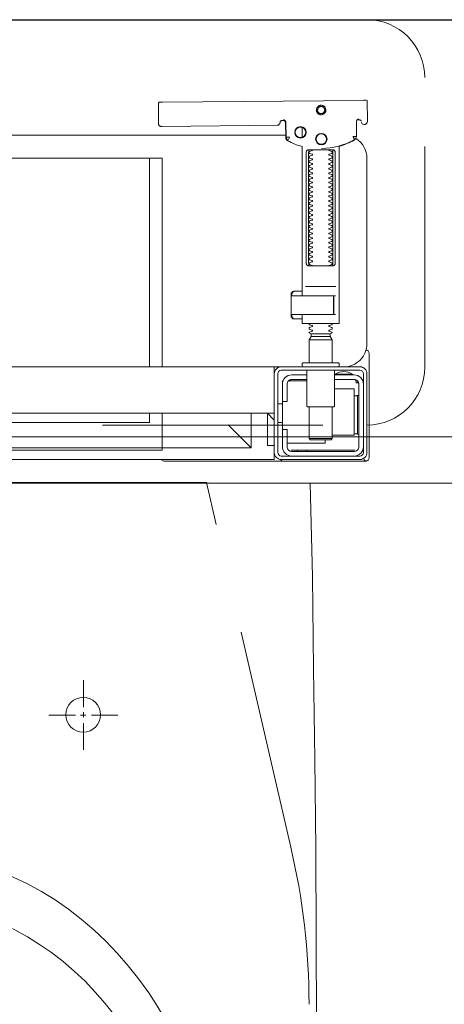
# Model space of a CAD drawing. Header units: millimetres. Extents: x 23192 to 177760, y -399809 to -79279.
# Tile 655 of 656: x 74519 to 74538, y -195468 to -195426. Entities that reach past the tile are written whole.
import ezdxf

# ---------------------------------------------------------------- set-up
doc = ezdxf.new("R2010")
doc.units = ezdxf.units.MM
doc.linetypes.add('CARKOVANA', pattern=[7.5, 5, -2.5])
doc.linetypes.add('HIDDEN2', pattern=[4.7625, 3.175, -1.5875])
doc.layers.get('0').update_dxf_attribs({"lineweight": 0})
for name, color, linetype, lineweight in [('!! 0_ Istn-sciany', 3, 'Continuous', 30), ('!! 2 ZABUDOWA GK-MDF', 54, 'Continuous', 13), ('!! 2_wypos-sanitarne', 240, 'Continuous', 9)]:
    doc.layers.add(name, color=color, linetype=linetype, lineweight=lineweight)
doc.layers.add('!! 1_Wyburzenia', color=252, linetype='CARKOVANA', lineweight=13, true_color=0x696969)
doc.layers.add('!! 2_WYBURZENIA DO REMONTU', color=7, linetype='Continuous', lineweight=0, true_color=0x4d4d4d, plot=False)
doc.layers.add('!!_@ wypos sanit nd', color=7, linetype='Continuous', lineweight=0, plot=False)
doc.layers.add('Powierzchnia', color=140, linetype='Continuous', lineweight=5, plot=False)

# ---------------------------------------------------------------- blocks, each defined once
blk = doc.blocks.new('A$Cff2eaf8b')
for points in [[(0.16424, 0.07378), (0.16327, 0.07377), (0.16304, 0.07374), (0.16282, 0.07366), (0.16262, 0.07353), (0.16265, 0.07357), (0.16258, 0.07337), (0.16257, 0.07317, -0.157432), (0.16238, 0.07258), (0.1621, 0.07218, -0.241147), (0.16129, 0.07175), (0.1115, 0.07128), (0.11133, 0.07127), (0.11119, 0.07127), (0.11107, 0.07127), (0.11094, 0.07128), (0.11078, 0.0713), (0.11062, 0.07135), (0.11047, 0.07143), (0.11033, 0.07153), (0.11022, 0.07165), (0.11012, 0.07179), (0.11005, 0.07194), (0.11001, 0.0721), (0.10999, 0.07227), (0.10995, 0.08127), (0.11022, 0.08166)], [(0.19647, 0.0744), (0.19626, 0.07438), (0.19604, 0.0743), (0.19585, 0.07417), (0.19566, 0.07396, 0.132231), (0.19551, 0.07346), (0.19546, 0.06691)], [(0.19768, 0.0731, 0.415336), (0.19869, 0.07211)], [(0.19885, 0.07212), (0.19898, 0.07212), (0.19912, 0.07213), (0.19927, 0.07216), (0.1994, 0.07222), (0.19953, 0.07229), (0.19965, 0.07238), (0.19975, 0.07248), (0.20007, 0.07294, 0.158481), (0.20025, 0.07353)], [(0.18031, 0.06175, 0.125713), (0.19466, 0.06556, 0.121439), (0.19519, 0.06605, -0.262119), (0.2, 0.0575), (0.2, -0.0225, -0.414214), (0.19, -0.0325), (0.18751, -0.0325, 0.405519), (0.188, -0.032), (0.188, -0.0313, 0.414214), (0.1875, -0.0308), (0.1725, -0.0308, 0.414214), (0.172, -0.0313), (0.172, -0.032, 0.405519), (0.17249, -0.0325, 0.001664), (0.15993, -0.0325)], [(0.172, -0.00986), (0.172, -0.01366, 0.414214), (0.1722, -0.01386), (0.18462, -0.01386), (0.1878, -0.01386, 0.414214), (0.188, -0.01366), (0.188, 0.06267), (0.18885, 0.06292), (0.18969, 0.06319), (0.19052, 0.0635), (0.19134, 0.06382), (0.19215, 0.06417), (0.19295, 0.06454), (0.19374, 0.06494), (0.19456, 0.06538), (0.19464, 0.06544), (0.19473, 0.0655), (0.19481, 0.06557), (0.19488, 0.06564), (0.19495, 0.06572), (0.19502, 0.06581)], [(0.17647, 0.01114, 0.182836), (0.17636, 0.01123), (0.17515, 0.01163, 0.050055), (0.175, 0.0119), (0.175, 0.01218, 0.050055), (0.17515, 0.01244), (0.17636, 0.01285, 0.719897), (0.17636, 0.01323), (0.17515, 0.01363, 0.050055), (0.175, 0.0139), (0.175, 0.01418, 0.050055), (0.17515, 0.01444), (0.17636, 0.01485, 0.719897), (0.17636, 0.01523), (0.17515, 0.01563, 0.050055), (0.175, 0.0159), (0.175, 0.01618, 0.050055), (0.17515, 0.01644), (0.17636, 0.01685, 0.719897), (0.17636, 0.01723), (0.17515, 0.01763, 0.050055), (0.175, 0.0179), (0.175, 0.01818, 0.050055), (0.17515, 0.01844), (0.17636, 0.01885, 0.719897), (0.17636, 0.01923), (0.17515, 0.01963, 0.050055), (0.175, 0.0199), (0.175, 0.02018, 0.050055), (0.17515, 0.02044), (0.17636, 0.02085, 0.719897), (0.17636, 0.02123), (0.17515, 0.02163, 0.050055), (0.175, 0.0219), (0.175, 0.02218, 0.050055), (0.17515, 0.02244), (0.17636, 0.02285, 0.719897), (0.17636, 0.02323), (0.17515, 0.02363, 0.050055), (0.175, 0.0239), (0.175, 0.02418, 0.050055), (0.17515, 0.02444), (0.17636, 0.02485, 0.719897), (0.17636, 0.02523), (0.17515, 0.02563, 0.050055), (0.175, 0.0259), (0.175, 0.02618, 0.050055), (0.17515, 0.02644), (0.17636, 0.02685, 0.719897), (0.17636, 0.02723), (0.17515, 0.02763, 0.050055), (0.175, 0.0279), (0.175, 0.02818, 0.050055), (0.17515, 0.02844), (0.17636, 0.02885, 0.719897), (0.17636, 0.02923), (0.17515, 0.02963, 0.050055), (0.175, 0.0299), (0.175, 0.03018, 0.050055), (0.17515, 0.03044), (0.17636, 0.03085, 0.719897), (0.17636, 0.03123), (0.17515, 0.03163, 0.050055), (0.175, 0.0319), (0.175, 0.03218, 0.050055), (0.17515, 0.03244), (0.17636, 0.03285, 0.719897), (0.17636, 0.03323), (0.17515, 0.03363, 0.050055), (0.175, 0.0339), (0.175, 0.03418, 0.050055), (0.17515, 0.03444), (0.17636, 0.03485, 0.719897), (0.17636, 0.03523), (0.17515, 0.03563, 0.050055), (0.175, 0.0359), (0.175, 0.03618, 0.050055), (0.17515, 0.03644), (0.17636, 0.03685, 0.719897), (0.17636, 0.03723), (0.17515, 0.03763, 0.050055), (0.175, 0.0379), (0.175, 0.03818, 0.050055), (0.17515, 0.03844), (0.17636, 0.03885, 0.719897), (0.17636, 0.03923), (0.17515, 0.03963, 0.050055), (0.175, 0.0399), (0.175, 0.04018, 0.050055), (0.17515, 0.04044), (0.17636, 0.04085, 0.719897), (0.17636, 0.04123), (0.17515, 0.04163, 0.050055), (0.175, 0.0419), (0.175, 0.04218, 0.050055), (0.17515, 0.04244), (0.17636, 0.04285, 0.719897), (0.17636, 0.04323), (0.17515, 0.04363, 0.050055), (0.175, 0.0439), (0.175, 0.04418, 0.050055), (0.17515, 0.04444), (0.17636, 0.04485, 0.719897), (0.17636, 0.04523), (0.17515, 0.04563, 0.050055), (0.175, 0.0459), (0.175, 0.04618, 0.050055), (0.17515, 0.04644), (0.17636, 0.04685, 0.719897), (0.17636, 0.04723), (0.17515, 0.04763, 0.050055), (0.175, 0.0479), (0.175, 0.04818, 0.050055), (0.17515, 0.04844), (0.17636, 0.04885, 0.719897), (0.17636, 0.04923), (0.17515, 0.04963, 0.050055), (0.175, 0.0499), (0.175, 0.05018, 0.050055), (0.17515, 0.05044), (0.17636, 0.05085, 0.719897), (0.17636, 0.05123), (0.17515, 0.05163, 0.050055), (0.175, 0.0519), (0.175, 0.05218, 0.050055), (0.17515, 0.05244), (0.17636, 0.05285, 0.719897), (0.17636, 0.05323), (0.17515, 0.05363, 0.050055), (0.175, 0.0539), (0.175, 0.05418, 0.050055), (0.17515, 0.05444), (0.17636, 0.05485, 0.719897), (0.17636, 0.05523), (0.17515, 0.05563, 0.050055), (0.175, 0.0559), (0.175, 0.05618, 0.050055), (0.17515, 0.05644), (0.17636, 0.05685, 0.719897), (0.17636, 0.05723), (0.17515, 0.05763, 0.050055), (0.175, 0.0579), (0.175, 0.05818, 0.050055), (0.17515, 0.05844), (0.17636, 0.05885, 0.719897), (0.17636, 0.05923), (0.17515, 0.05963, 0.050055), (0.175, 0.0599), (0.175, 0.06018, 0.050055), (0.17515, 0.06044), (0.17636, 0.06085, 0.474594), (0.17647, 0.06114)], [(0.18353, 0.06114, 0.474594), (0.18364, 0.06085), (0.18485, 0.06044, 0.050055), (0.185, 0.06018), (0.185, 0.0599, 0.050055), (0.18485, 0.05963), (0.18364, 0.05923, 0.719897), (0.18364, 0.05885), (0.18485, 0.05844, 0.050055), (0.185, 0.05818), (0.185, 0.0579, 0.050055), (0.18485, 0.05763), (0.18364, 0.05723, 0.719897), (0.18364, 0.05685), (0.18485, 0.05644, 0.050055), (0.185, 0.05618), (0.185, 0.0559, 0.050055), (0.18485, 0.05563), (0.18364, 0.05523, 0.719897), (0.18364, 0.05485), (0.18485, 0.05444, 0.050055), (0.185, 0.05418), (0.185, 0.0539, 0.050055), (0.18485, 0.05363), (0.18364, 0.05323, 0.719897), (0.18364, 0.05285), (0.18485, 0.05244, 0.050055), (0.185, 0.05218), (0.185, 0.0519, 0.050055), (0.18485, 0.05163), (0.18364, 0.05123, 0.719897), (0.18364, 0.05085), (0.18485, 0.05044, 0.050055), (0.185, 0.05018), (0.185, 0.0499, 0.050055), (0.18485, 0.04963), (0.18364, 0.04923, 0.719897), (0.18364, 0.04885), (0.18485, 0.04844, 0.050055), (0.185, 0.04818), (0.185, 0.0479, 0.050055), (0.18485, 0.04763), (0.18364, 0.04723, 0.719897), (0.18364, 0.04685), (0.18485, 0.04644, 0.050055), (0.185, 0.04618), (0.185, 0.0459, 0.050055), (0.18485, 0.04563), (0.18364, 0.04523, 0.719897), (0.18364, 0.04485), (0.18485, 0.04444, 0.050055), (0.185, 0.04418), (0.185, 0.0439, 0.050055), (0.18485, 0.04363), (0.18364, 0.04323, 0.719897), (0.18364, 0.04285), (0.18485, 0.04244, 0.050055), (0.185, 0.04218), (0.185, 0.0419, 0.050055), (0.18485, 0.04163), (0.18364, 0.04123, 0.719897), (0.18364, 0.04085), (0.18485, 0.04044, 0.050055), (0.185, 0.04018), (0.185, 0.0399, 0.050055), (0.18485, 0.03963), (0.18364, 0.03923, 0.719897), (0.18364, 0.03885), (0.18485, 0.03844, 0.050055), (0.185, 0.03818), (0.185, 0.0379, 0.050055), (0.18485, 0.03763), (0.18364, 0.03723, 0.719897), (0.18364, 0.03685), (0.18485, 0.03644, 0.050055), (0.185, 0.03618), (0.185, 0.0359, 0.050055), (0.18485, 0.03563), (0.18364, 0.03523, 0.719897), (0.18364, 0.03485), (0.18485, 0.03444, 0.050055), (0.185, 0.03418), (0.185, 0.0339, 0.050055), (0.18485, 0.03363), (0.18364, 0.03323, 0.719897), (0.18364, 0.03285), (0.18485, 0.03244, 0.050055), (0.185, 0.03218), (0.185, 0.0319, 0.050055), (0.18485, 0.03163), (0.18364, 0.03123, 0.719897), (0.18364, 0.03085), (0.18485, 0.03044, 0.050055), (0.185, 0.03018), (0.185, 0.0299, 0.050055), (0.18485, 0.02963), (0.18364, 0.02923, 0.719897), (0.18364, 0.02885), (0.18485, 0.02844, 0.050055), (0.185, 0.02818), (0.185, 0.0279, 0.050055), (0.18485, 0.02763), (0.18364, 0.02723, 0.719897), (0.18364, 0.02685), (0.18485, 0.02644, 0.050055), (0.185, 0.02618), (0.185, 0.0259, 0.050055), (0.18485, 0.02563), (0.18364, 0.02523, 0.719897), (0.18364, 0.02485), (0.18485, 0.02444, 0.050055), (0.185, 0.02418), (0.185, 0.0239, 0.050055), (0.18485, 0.02363), (0.18364, 0.02323, 0.719897), (0.18364, 0.02285), (0.18485, 0.02244, 0.050055), (0.185, 0.02218), (0.185, 0.0219, 0.050055), (0.18485, 0.02163), (0.18364, 0.02123, 0.719897), (0.18364, 0.02085), (0.18485, 0.02044, 0.050055), (0.185, 0.02018), (0.185, 0.0199, 0.050055), (0.18485, 0.01963), (0.18364, 0.01923, 0.719897), (0.18364, 0.01885), (0.18485, 0.01844, 0.050055), (0.185, 0.01818), (0.185, 0.0179, 0.050055), (0.18485, 0.01763), (0.18364, 0.01723, 0.719897), (0.18364, 0.01685), (0.18485, 0.01644, 0.050055), (0.185, 0.01618), (0.185, 0.0159, 0.050055), (0.18485, 0.01563), (0.18364, 0.01523, 0.719897), (0.18364, 0.01485), (0.18485, 0.01444, 0.050055), (0.185, 0.01418), (0.185, 0.0139, 0.050055), (0.18485, 0.01363), (0.18364, 0.01323, 0.719897), (0.18364, 0.01285), (0.18485, 0.01244, 0.050055), (0.185, 0.01218), (0.185, 0.0119, 0.050055), (0.18485, 0.01163), (0.18364, 0.01123, 0.182836), (0.18353, 0.01114)], [(0.18575, -0.00966), (0.18575, -0.00207), (0.18572, -0.00196), (0.18564, -0.00189), (0.18554, -0.00186), (0.18565, -0.00188), (0.18573, -0.00194), (0.18577, -0.00204), (0.18577, -0.00966), (0.18574, -0.00977), (0.18566, -0.00984), (0.18547, -0.00986), (0.18558, -0.00981), (0.18563, -0.00966), (0.18563, -0.00206), (0.18557, -0.00191), (0.18547, -0.00186), (0.16743, -0.00186, 0.414214), (0.16723, -0.00206), (0.16723, -0.00966, 0.414214), (0.16743, -0.00986), (0.18547, -0.00986)], [(0.18555, -0.00986, 0.414213), (0.18575, -0.00966), (0.18575, -0.00207), (0.18575, -0.00966), (0.18572, -0.00977), (0.18564, -0.00984), (0.18554, -0.00986)], [(0.175, -0.01382), (0.175, -0.01406, -0.050055), (0.17515, -0.01432), (0.17636, -0.01473, -0.719897), (0.17636, -0.01511), (0.17515, -0.01552, -0.050055), (0.175, -0.01578), (0.175, -0.01606, -0.050055), (0.17515, -0.01632), (0.17636, -0.01673, -0.719897), (0.17636, -0.01711), (0.17515, -0.01752, -0.050055), (0.175, -0.01778), (0.1759, -0.0183), (0.1759, -0.01936), (0.175, -0.02092), (0.175, -0.0308)], [(0.185, -0.01382), (0.185, -0.01406, 0.050055), (0.18485, -0.01432), (0.18364, -0.01473, 0.719897), (0.18364, -0.01511), (0.18485, -0.01552, 0.050055), (0.185, -0.01578), (0.185, -0.01606, 0.050055), (0.18485, -0.01632), (0.18364, -0.01673, 0.719897), (0.18364, -0.01711), (0.18485, -0.01752, 0.050055), (0.185, -0.01778), (0.1841, -0.0183), (0.1841, -0.01936), (0.185, -0.02092), (0.185, -0.0308)], [(0.2001, -0.02534, 0.126559), (0.19961, -0.02525)], [(0.20099, -0.02671, 0.198909), (0.20055, -0.02564, 0.091301), (0.2001, -0.02534)], [(0.16379, -0.0385), (0.1635, -0.0385), (0.1635, -0.04, -0.414214), (0.1675, -0.036), (0.174, -0.036)], [(0.174, -0.038), (0.1675, -0.038, 0.414214), (0.1655, -0.04), (0.1655, -0.0475), (0.1635, -0.0475), (0.1635, -0.067, 0.414214), (0.1675, -0.071)], [(0.1635, -0.0595), (0.1655, -0.0595), (0.1655, -0.067, 0.414214), (0.1675, -0.069), (0.1945, -0.069, 0.414214), (0.1965, -0.067), (0.1965, -0.04, 0.414214), (0.1945, -0.038), (0.186, -0.038)], [(0.174, -0.034), (0.174, -0.0493, 0.414214), (0.1745, -0.0498), (0.1855, -0.0498, 0.414214), (0.186, -0.0493), (0.186, -0.034)], [(0.19375, -0.03562, 0.119096), (0.19, -0.03454, 0.119096), (0.18625, -0.03562)], [(0.19375, -0.036), (0.19375, -0.03562), (0.18625, -0.03562), (0.18625, -0.036), (0.1945, -0.036, -0.414214), (0.1985, -0.04)], [(0.1945, -0.04497), (0.19515, -0.04496), (0.19542, -0.04496), (0.1956, -0.04496), (0.19566, -0.04496, 0.116465), (0.19589, -0.0449), (0.196, -0.04485), (0.196, -0.06155), (0.19589, -0.0615, 0.116465), (0.19566, -0.06144), (0.19542, -0.06144), (0.19515, -0.06144), (0.1945, -0.06143)], [(0.1945, -0.071, 0.414214), (0.1985, -0.067)], [(0.1987, -0.07216, 0.000114), (0.1987, -0.07216, 0.517015), (0.20003, -0.07309), (0.19993, -0.07313), (0.19983, -0.07315), (0.19971, -0.07318), (0.19958, -0.07319), (0.19948, -0.07319), (0.19903, -0.07319), (0.19841, -0.07319), (0.19771, -0.07319), (0.16427, -0.07319), (0.16392, -0.07319), (0.16356, -0.07319), (0.16323, -0.07319), (0.16293, -0.07319), (0.16269, -0.07319), (0.16249, -0.07319), (0.16236, -0.07319)], [(0.2001, -0.07306, 0.091301), (0.20055, -0.07276, 0.198909), (0.20099, -0.0717)], [(0.11124, -0.0725), (0.11142, -0.07274), (0.11165, -0.07293), (0.11192, -0.07308), (0.1122, -0.07317), (0.1125, -0.0732), (0.1623, -0.0732, 0.326231), (0.16325, -0.0725)]]:
    blk.add_lwpolyline(points, format="xyb")
for points in [[(0.19864, 0.08252), (0.11173, 0.08169)], [(0.20013, 0.08252), (0.20025, 0.07353)], [(0.16386, 0.07389), (0.16409, 0.07384), (0.16425, 0.07378), (0.1644, 0.07368), (0.16452, 0.07356), (0.16463, 0.07342), (0.16471, 0.07326), (0.16476, 0.07309), (0.16478, 0.07292), (0.16496, 0.06636), (0.16497, 0.06624), (0.16498, 0.06614), (0.165, 0.06604), (0.16503, 0.06594), (0.16507, 0.06584), (0.16511, 0.06575), (0.16516, 0.06566), (0.16521, 0.06557), (0.16527, 0.06549), (0.16534, 0.0654), (0.16542, 0.06533), (0.1655, 0.06526), (0.16558, 0.06519), (0.16567, 0.06513), (0.16576, 0.06508), (0.16651, 0.0647), (0.16726, 0.06433), (0.16803, 0.06399), (0.16881, 0.06367), (0.1696, 0.06337), (0.17039, 0.06309), (0.17119, 0.06284), (0.172, 0.0626), (0.172, -0.00186)], [(0.1651, 0.06653), (0.16492, 0.07312), (0.1649, 0.07329), (0.16485, 0.07345), (0.16478, 0.07361), (0.16467, 0.07374), (0.16455, 0.07386), (0.16441, 0.07396), (0.16425, 0.07403), (0.16409, 0.07408), (0.16391, 0.07409)], [(0.19757, 0.07355), (0.19749, 0.07368), (0.19738, 0.0738), (0.19726, 0.0739), (0.19713, 0.07399), (0.19698, 0.07405), (0.19683, 0.07408), (0.19667, 0.07409), (0.19577, 0.07408)], [(0.172, 0.07087), (0.172, 0.06656)], [(0.16493, 0.0675), (-0.16477, 0.0675)], [(0.17483, 0.06014), (0.17483, 0.01214)], [(0.18523, 0.01214), (0.18523, 0.06014)], [(-0.11847, -0.0325), (-0.11847, 0.0575), (0.11153, 0.0575), (0.11153, -0.0325)], [(0.10602, 0.0575), (0.10602, -0.0325)], [(0.16811, -0.00015), (0.16776, -0.00056), (0.16776, -0.00022), (0.16779, -0.00011), (0.16786, -0.00004), (0.16797, 0), (0.1681, 0.00001), (0.16822, 0.00001), (0.16841, 0.00003), (0.16887, 0.00014), (0.172, 0.00014)], [(0.16848, 0.00006), (0.16856, 0.00012), (0.16876, 0.00014)], [(0.18662, 0.00214), (0.17345, 0.00214)], [(0.16732, -0.0019), (0.16732, -0.00074), (0.16736, -0.00062), (0.16746, -0.00054), (0.16767, -0.00049)], [(0.16751, -0.00165), (0.16754, -0.00139), (0.16766, -0.00086)], [(0.17371, -0.00186), (0.18481, -0.00186), (0.18637, -0.00186)], [(0.16767, -0.01124), (0.16755, -0.01122), (0.16746, -0.01119), (0.16737, -0.01112), (0.16732, -0.01098), (0.16732, -0.00983)], [(0.16766, -0.01087), (0.16754, -0.01033), (0.16751, -0.01008)], [(0.172, -0.01186), (0.16887, -0.01186), (0.16841, -0.01176), (0.16831, -0.01174), (0.16819, -0.01174), (0.16806, -0.01173), (0.16794, -0.01172), (0.16783, -0.01166), (0.16776, -0.01151), (0.16776, -0.01117), (0.16811, -0.01157)], [(0.16876, -0.01186), (0.16866, -0.01186), (0.16848, -0.01178)], [(0.18558, -0.00986), (0.18637, -0.00986)], [(0.185, -0.02092), (0.175, -0.02092)], [(0.1759, -0.0183), (0.1841, -0.0183)], [(0.1841, -0.01936), (0.1759, -0.01936)], [(0.19962, -0.02522), (0.19976, -0.02523), (0.19987, -0.02526), (0.20001, -0.0253)], [(0.20099, -0.02671), (0.20099, -0.0717)], [(-0.16, -0.0355), (-0.16, -0.0325), (0.16, -0.0325), (0.16, -0.0355)], [(0.16, -0.0485), (0.16, -0.0365)], [(0.167, -0.03806), (0.16693, -0.03815), (0.16687, -0.03825), (0.16681, -0.03837), (0.16675, -0.0385)], [(0.19499, -0.03806), (0.19506, -0.03814), (0.19512, -0.03823), (0.19517, -0.03833), (0.19521, -0.03842), (0.19525, -0.03853), (0.19528, -0.03863), (0.19531, -0.03874), (0.19533, -0.03885), (0.19535, -0.03896), (0.19537, -0.03907), (0.19538, -0.03917), (0.19539, -0.03927), (0.19537, -0.03937), (0.19547, -0.0394), (0.19557, -0.0394), (0.19567, -0.0394), (0.19578, -0.0394), (0.19589, -0.0394), (0.19612, -0.0394), (0.19616, -0.0393), (0.19615, -0.03919), (0.19613, -0.03907), (0.19609, -0.03894), (0.19605, -0.03882), (0.19594, -0.03861)], [(0.1635, -0.0475), (0.1635, -0.04)], [(0.174, -0.0385), (0.16618, -0.0385)], [(0.186, -0.042), (0.1945, -0.042), (0.1945, -0.062), (0.185, -0.062)], [(0.19591, -0.04489), (0.19602, -0.04489), (0.19615, -0.04489), (0.19632, -0.04489), (0.1965, -0.04489)], [(0.1615, -0.0485), (0.1635, -0.0485)], [(0.175, -0.0498), (0.175, -0.06346), (0.1755, -0.06396), (0.1845, -0.06396), (0.185, -0.06346), (0.185, -0.0498)], [(0.16, -0.0555), (0.157, -0.0525), (0.16, -0.0525), (-0.16, -0.0525), (-0.157, -0.0525), (-0.16, -0.0555)], [(0.10602, -0.0525), (0.10602, -0.05658), (-0.11847, -0.05658)], [(0.11153, -0.0525), (0.11153, -0.0675), (0.15, -0.0675)], [(0.14, -0.0575), (0.15, -0.0675), (0.15, -0.0525)], [(0.16, -0.0665), (0.157, -0.0665), (0.157, -0.0525)], [(0.1615, -0.0565), (0.1635, -0.0565)], [(0.185, -0.06346), (0.175, -0.06346)], [(0.1965, -0.06151), (0.19632, -0.06151), (0.19615, -0.06151), (0.19602, -0.06151), (0.19591, -0.06151)], [(0.1655, -0.0655), (0.182, -0.0655), (0.182, -0.06396)], [(0.16, -0.0695), (0.16, -0.0725), (0.03305, -0.0725)], [(0.16721, -0.0685), (0.19466, -0.0685), (0.19478, -0.0685)], [(0.17, -0.069), (0.17, -0.0685)], [(0.174, -0.069), (0.174, -0.0685)]]:
    blk.add_lwpolyline(points)
for points in [[(0.18024, 0.0763), (0.18044, 0.07631), (0.18064, 0.07634), (0.18083, 0.07639), (0.18102, 0.07646), (0.1812, 0.07655), (0.18138, 0.07665), (0.18154, 0.07677), (0.18168, 0.07691), (0.18182, 0.07706), (0.18193, 0.07722), (0.18204, 0.0774), (0.18212, 0.07758), (0.18219, 0.07777), (0.18223, 0.07796), (0.18226, 0.07816), (0.18227, 0.07836), (0.18226, 0.07857), (0.18223, 0.07876), (0.18217, 0.07896), (0.18211, 0.07915), (0.18202, 0.07933), (0.18191, 0.0795), (0.18179, 0.07966), (0.18165, 0.07981), (0.1815, 0.07994), (0.18134, 0.08006), (0.18117, 0.08016), (0.18099, 0.08024), (0.1808, 0.08031), (0.1806, 0.08036), (0.1804, 0.08038), (0.1802, 0.08039), (0.18, 0.08038), (0.1798, 0.08035), (0.17961, 0.0803), (0.17942, 0.08023), (0.17924, 0.08014), (0.17907, 0.08004), (0.17891, 0.07992), (0.17876, 0.07978), (0.17863, 0.07963), (0.17851, 0.07947), (0.17841, 0.07929), (0.17832, 0.07911), (0.17826, 0.07892), (0.17821, 0.07872), (0.17818, 0.07853), (0.17817, 0.07832), (0.17819, 0.07812), (0.17822, 0.07793), (0.17827, 0.07773), (0.17834, 0.07754), (0.17842, 0.07736), (0.17853, 0.07719), (0.17865, 0.07703), (0.17879, 0.07688), (0.17894, 0.07675), (0.1791, 0.07663), (0.17927, 0.07653), (0.17946, 0.07645), (0.17965, 0.07638), (0.17984, 0.07633), (0.18004, 0.07631)], [(0.18023, 0.07679), (0.18038, 0.0768), (0.18053, 0.07682), (0.18068, 0.07686), (0.18082, 0.07691), (0.18096, 0.07698), (0.18109, 0.07706), (0.18121, 0.07715), (0.18132, 0.07725), (0.18143, 0.07737), (0.18151, 0.07749), (0.18159, 0.07762), (0.18166, 0.07776), (0.18171, 0.0779), (0.18174, 0.07805), (0.18176, 0.0782), (0.18177, 0.07835), (0.18176, 0.0785), (0.18174, 0.07866), (0.1817, 0.0788), (0.18164, 0.07895), (0.18158, 0.07908), (0.1815, 0.07921), (0.18141, 0.07933), (0.1813, 0.07944), (0.18119, 0.07955), (0.18107, 0.07964), (0.18093, 0.07971), (0.1808, 0.07978), (0.18065, 0.07983), (0.18051, 0.07986), (0.18036, 0.07988), (0.1802, 0.07989), (0.18005, 0.07988), (0.1799, 0.07986), (0.17975, 0.07982), (0.17961, 0.07976), (0.17947, 0.0797), (0.17935, 0.07962), (0.17922, 0.07953), (0.17911, 0.07942), (0.17901, 0.07931), (0.17892, 0.07919), (0.17884, 0.07906), (0.17878, 0.07892), (0.17873, 0.07877), (0.1787, 0.07863), (0.17867, 0.07848), (0.17867, 0.07832), (0.17868, 0.07817), (0.1787, 0.07802), (0.17874, 0.07787), (0.17879, 0.07773), (0.17886, 0.07759), (0.17894, 0.07746), (0.17903, 0.07734), (0.17913, 0.07723), (0.17925, 0.07713), (0.17937, 0.07704), (0.1795, 0.07696), (0.17964, 0.0769), (0.17978, 0.07685), (0.17993, 0.07682), (0.18008, 0.07679)], [(0.16587, 0.06536), (0.16582, 0.06538), (0.16577, 0.06542), (0.16573, 0.06545), (0.16568, 0.06549), (0.16563, 0.06553), (0.16558, 0.06558), (0.16553, 0.06563), (0.16548, 0.06568), (0.16544, 0.06573), (0.1654, 0.06579), (0.16536, 0.06585), (0.16532, 0.06591), (0.16529, 0.06597), (0.16526, 0.06603), (0.16523, 0.0661), (0.16521, 0.06616), (0.16519, 0.06623), (0.16517, 0.06629), (0.16515, 0.06636), (0.16514, 0.06642), (0.16514, 0.06648), (0.16513, 0.06654), (0.16513, 0.06659), (0.16518, 0.06661), (0.16643, 0.06666), (0.16648, 0.06666), (0.16654, 0.06666), (0.16659, 0.06668), (0.16664, 0.06665), (0.16661, 0.06661), (0.16658, 0.06656), (0.16655, 0.06651), (0.16652, 0.06645), (0.16594, 0.06536)], [(0.18533, 0.06114), (0.18541, 0.06113), (0.1855, 0.06112), (0.18559, 0.06111), (0.18567, 0.06108), (0.18575, 0.06105), (0.18583, 0.06101), (0.18591, 0.06096), (0.18597, 0.0609), (0.18604, 0.06084), (0.18609, 0.06076), (0.18615, 0.06068), (0.18619, 0.06058), (0.18623, 0.06048), (0.18625, 0.06037), (0.18627, 0.06025), (0.18628, 0.06014), (0.18628, 0.01214), (0.18627, 0.01202), (0.18625, 0.01191), (0.18623, 0.0118), (0.18619, 0.01169), (0.18615, 0.0116), (0.18609, 0.01151), (0.18604, 0.01144), (0.18597, 0.01137), (0.18591, 0.01131), (0.18583, 0.01126), (0.18575, 0.01122), (0.18567, 0.01119), (0.18559, 0.01117), (0.1855, 0.01115), (0.18541, 0.01114), (0.18533, 0.01114), (0.17475, 0.01114), (0.17466, 0.01114), (0.17457, 0.01115), (0.17449, 0.01117), (0.1744, 0.01119), (0.17432, 0.01122), (0.17424, 0.01126), (0.17416, 0.01131), (0.17409, 0.01137), (0.17403, 0.01144), (0.17397, 0.01151), (0.17392, 0.0116), (0.17387, 0.01169), (0.17384, 0.0118), (0.17381, 0.01191), (0.17379, 0.01202), (0.17379, 0.01214), (0.17379, 0.06014), (0.17379, 0.06025), (0.17381, 0.06037), (0.17384, 0.06048), (0.17387, 0.06058), (0.17392, 0.06068), (0.17397, 0.06076), (0.17403, 0.06084), (0.17409, 0.0609), (0.17416, 0.06096), (0.17424, 0.06101), (0.17432, 0.06105), (0.1744, 0.06108), (0.17449, 0.06111), (0.17457, 0.06112), (0.17466, 0.06113), (0.17475, 0.06114)], [(-0.11847, -0.0685), (0.11153, -0.0685), (0.11153, -0.0675), (-0.11847, -0.0675)]]:
    blk.add_lwpolyline(points, close=True)
for points in [[(0.19546, 0.0669), (0.19546, 0.0669), (0.19546, 0.0669), (0.19546, 0.06691), (0.19546, 0.06691), (0.19546, 0.06691), (0.19546, 0.06691), (0.19546, 0.06691), (0.19546, 0.06691), (0.19546, 0.06691), (0.19546, 0.06691), (0.19546, 0.06691), (0.19546, 0.06691), (0.19546, 0.06691), (0.19546, 0.06691), (0.19546, 0.06691), (0.19546, 0.06691), (0.19546, 0.06691), (0.19546, 0.06691), (0.19546, 0.06691), (0.19546, 0.0669), (0.19546, 0.0669), (0.19546, 0.0669), (0.19546, 0.0669), (0.19546, 0.0669), (0.19546, 0.0669), (0.19546, 0.0669), (0.19546, 0.0669), (0.19546, 0.0669), (0.19546, 0.0669), (0.19546, 0.0669), (0.19546, 0.0669), (0.19546, 0.0669), (0.19546, 0.0669), (0.19546, 0.0669), (0.19546, 0.0669), (0.19545, 0.0669), (0.19545, 0.06691), (0.19545, 0.06691), (0.19545, 0.06691), (0.19545, 0.06691), (0.19545, 0.06691), (0.19545, 0.06691), (0.19545, 0.06691), (0.19545, 0.06691), (0.19544, 0.06691), (0.19544, 0.06691), (0.19544, 0.0669), (0.19544, 0.0669), (0.19544, 0.0669), (0.19543, 0.0669), (0.19543, 0.0669), (0.19543, 0.0669), (0.19543, 0.0669), (0.19543, 0.0669), (0.19543, 0.0669), (0.19543, 0.0669), (0.19542, 0.0669), (0.19542, 0.0669), (0.19542, 0.0669), (0.19542, 0.0669), (0.19542, 0.0669), (0.19541, 0.0669), (0.19541, 0.0669), (0.19541, 0.0669), (0.19541, 0.0669), (0.19541, 0.0669), (0.1954, 0.0669), (0.1954, 0.0669), (0.1954, 0.0669), (0.19539, 0.0669), (0.19539, 0.0669), (0.19539, 0.0669), (0.19537, 0.06691), (0.19537, 0.06691), (0.19537, 0.06691), (0.19536, 0.06691), (0.19536, 0.06691), (0.19535, 0.06691), (0.19535, 0.06691), (0.19534, 0.06691), (0.19534, 0.06691), (0.19533, 0.06691), (0.19533, 0.06691), (0.19532, 0.06691), (0.19532, 0.06691), (0.19531, 0.06691), (0.19531, 0.06691), (0.1953, 0.06691), (0.19529, 0.06691), (0.19529, 0.06691), (0.19528, 0.06691), (0.19527, 0.06691), (0.19527, 0.06691), (0.19526, 0.06691), (0.19525, 0.06691), (0.19524, 0.06691), (0.19523, 0.06691), (0.19523, 0.06691), (0.19522, 0.06691), (0.19521, 0.06691), (0.1952, 0.06691), (0.19519, 0.06691), (0.19518, 0.06691), (0.19517, 0.06691), (0.19516, 0.06691), (0.19515, 0.06691), (0.19514, 0.06691), (0.19513, 0.06691), (0.19512, 0.06691), (0.19511, 0.06691), (0.1951, 0.06691), (0.19509, 0.06691), (0.19508, 0.06691), (0.19507, 0.06691), (0.19506, 0.06691), (0.19505, 0.06691), (0.19504, 0.06691), (0.19503, 0.06691), (0.19502, 0.06691), (0.19501, 0.06691), (0.19499, 0.06691), (0.19498, 0.06691), (0.19497, 0.06691), (0.19496, 0.06691), (0.19495, 0.06691), (0.19494, 0.06692), (0.19492, 0.06692), (0.19491, 0.06692), (0.1949, 0.06692), (0.19489, 0.06692), (0.19487, 0.06692), (0.19486, 0.06692), (0.19485, 0.06692), (0.19484, 0.06692), (0.19482, 0.06692), (0.19481, 0.06692), (0.19469, 0.06692), (0.19464, 0.06692), (0.19459, 0.06692), (0.19456, 0.06692), (0.19453, 0.06692), (0.19451, 0.06692), (0.19448, 0.06692), (0.19445, 0.06692), (0.19443, 0.06692), (0.1944, 0.06692), (0.19438, 0.06692), (0.19435, 0.06692), (0.19433, 0.06692), (0.1943, 0.06692), (0.19428, 0.06692), (0.19427, 0.06692), (0.19425, 0.06692), (0.19423, 0.06692), (0.19422, 0.06692), (0.19421, 0.06692), (0.19419, 0.06692), (0.19418, 0.06692), (0.19418, 0.06692), (0.19417, 0.06692), (0.19416, 0.06692), (0.19416, 0.06692), (0.19415, 0.06692), (0.19415, 0.06693), (0.19414, 0.06693), (0.19414, 0.06693), (0.19413, 0.06693), (0.19413, 0.06693), (0.19412, 0.06693), (0.19412, 0.06693), (0.19411, 0.06693), (0.19411, 0.06693), (0.19411, 0.06692), (0.1941, 0.06692), (0.1941, 0.06692), (0.1941, 0.06692), (0.19409, 0.06692), (0.19409, 0.06692), (0.19409, 0.06692), (0.19408, 0.06692), (0.19408, 0.06692), (0.19408, 0.06692), (0.19407, 0.06692), (0.19407, 0.06692), (0.19406, 0.06692), (0.19406, 0.06692), (0.19406, 0.06692), (0.19406, 0.06692), (0.19405, 0.06692), (0.19405, 0.06692), (0.19405, 0.06692), (0.19405, 0.06692), (0.19404, 0.06693), (0.19404, 0.06693), (0.19404, 0.06693), (0.19403, 0.06693), (0.19403, 0.06693), (0.19402, 0.06693), (0.19402, 0.06694), (0.19402, 0.06694), (0.19401, 0.06694), (0.19401, 0.06694), (0.19401, 0.06694), (0.194, 0.06694), (0.194, 0.06694), (0.194, 0.06694), (0.194, 0.06694), (0.194, 0.06694), (0.194, 0.06694), (0.19399, 0.06694), (0.19399, 0.06694), (0.19399, 0.06694), (0.19399, 0.06694), (0.19399, 0.06694), (0.19399, 0.06694), (0.19399, 0.06694), (0.19398, 0.06694), (0.19398, 0.06694), (0.19398, 0.06694), (0.19398, 0.06693), (0.19398, 0.06693), (0.19397, 0.06693), (0.19397, 0.06693), (0.19397, 0.06693), (0.19397, 0.06693), (0.19397, 0.06692), (0.19397, 0.06692), (0.19397, 0.06692), (0.19397, 0.06692), (0.19397, 0.06692), (0.19397, 0.06691), (0.19397, 0.06691), (0.19397, 0.06691), (0.19397, 0.06691), (0.19397, 0.0669), (0.19397, 0.0669), (0.19397, 0.0669), (0.19397, 0.0669), (0.19397, 0.0669), (0.19397, 0.06689), (0.19397, 0.06689), (0.19397, 0.06689), (0.19397, 0.06689), (0.19397, 0.06689), (0.19397, 0.06688), (0.19397, 0.06688), (0.19398, 0.06688), (0.19398, 0.06688), (0.19398, 0.06688), (0.19398, 0.06687), (0.19399, 0.06687), (0.19399, 0.06687), (0.19399, 0.06687), (0.194, 0.06686), (0.194, 0.06686), (0.19401, 0.06685), (0.19401, 0.06685), (0.19401, 0.06685), (0.19402, 0.06684), (0.19402, 0.06684), (0.19402, 0.06684), (0.19402, 0.06683), (0.19403, 0.06683), (0.19403, 0.06683), (0.19403, 0.06682), (0.19403, 0.06682), (0.19403, 0.06682), (0.19403, 0.06681), (0.19403, 0.06681), (0.19404, 0.06681), (0.19404, 0.06681), (0.19404, 0.0668), (0.19404, 0.0668), (0.19404, 0.0668), (0.19404, 0.06679), (0.19405, 0.06679), (0.19405, 0.06679), (0.19405, 0.06678), (0.19405, 0.06678), (0.19405, 0.06677), (0.19406, 0.06677), (0.19406, 0.06677), (0.19406, 0.06676), (0.19406, 0.06676), (0.19407, 0.06675), (0.19407, 0.06675), (0.19407, 0.06674), (0.19408, 0.06673), (0.19408, 0.06672), (0.19409, 0.06671), (0.1941, 0.0667), (0.1941, 0.06669), (0.19411, 0.06668), (0.19412, 0.06666), (0.19414, 0.06663), (0.19416, 0.06659), (0.19418, 0.06655), (0.19419, 0.06653), (0.1942, 0.06652), (0.19421, 0.0665), (0.19422, 0.06648), (0.19423, 0.06646), (0.19433, 0.06627), (0.19434, 0.06626), (0.19435, 0.06624), (0.19436, 0.06622), (0.19437, 0.06621), (0.19438, 0.06619), (0.19439, 0.06618), (0.1944, 0.06616), (0.1944, 0.06614), (0.19441, 0.06613), (0.19442, 0.06611), (0.19443, 0.0661), (0.19444, 0.06608), (0.19445, 0.06607), (0.19445, 0.06605), (0.19446, 0.06604), (0.19447, 0.06603), (0.19448, 0.06601), (0.19448, 0.066), (0.19449, 0.06598), (0.1945, 0.06597), (0.19451, 0.06596), (0.19451, 0.06595), (0.19452, 0.06593), (0.19453, 0.06592), (0.19453, 0.06591), (0.19454, 0.0659), (0.19455, 0.06588), (0.19455, 0.06587), (0.19456, 0.06586), (0.19457, 0.06585), (0.19457, 0.06584), (0.19458, 0.06583), (0.19458, 0.06582), (0.19459, 0.06581), (0.19459, 0.0658), (0.1946, 0.06579), (0.1946, 0.06578), (0.19461, 0.06577), (0.19461, 0.06576), (0.19462, 0.06575), (0.19462, 0.06574), (0.19463, 0.06573), (0.19463, 0.06572), (0.19464, 0.06572), (0.19464, 0.06571), (0.19464, 0.0657), (0.19465, 0.06569), (0.19465, 0.06569), (0.19466, 0.06568), (0.19466, 0.06567), (0.19466, 0.06567), (0.19467, 0.06566), (0.19467, 0.06566), (0.19467, 0.06565), (0.19467, 0.06565), (0.19468, 0.06564), (0.19468, 0.06564), (0.19468, 0.06564), (0.19468, 0.06563), (0.19468, 0.06563), (0.19468, 0.06563), (0.19468, 0.06563), (0.19468, 0.06563), (0.19468, 0.06562), (0.19469, 0.06562), (0.19469, 0.06562), (0.19469, 0.06562), (0.19469, 0.06562), (0.19469, 0.06562), (0.19469, 0.06562), (0.19469, 0.06561), (0.19469, 0.06561), (0.19469, 0.06561), (0.19469, 0.06561), (0.19469, 0.06561), (0.19469, 0.06561), (0.19469, 0.06561), (0.19469, 0.06561), (0.19469, 0.06561), (0.19469, 0.06561), (0.19469, 0.06561), (0.19469, 0.06561), (0.19469, 0.06561), (0.19469, 0.06561), (0.19469, 0.06561), (0.19469, 0.06561), (0.19469, 0.0656), (0.19469, 0.0656), (0.19469, 0.0656), (0.19469, 0.0656), (0.19469, 0.0656), (0.19469, 0.0656), (0.19468, 0.0656), (0.19468, 0.0656), (0.19468, 0.0656), (0.19468, 0.0656), (0.19468, 0.0656), (0.19468, 0.0656), (0.19468, 0.0656), (0.19469, 0.0656), (0.19469, 0.0656), (0.19469, 0.0656), (0.19469, 0.0656), (0.19469, 0.0656), (0.19469, 0.0656), (0.19469, 0.0656), (0.19469, 0.0656), (0.19469, 0.0656), (0.19469, 0.0656), (0.19469, 0.0656), (0.19469, 0.0656, 0.269557)], [(0.16, -0.0695), (0.16, -0.0355, -0.414214), (0.163, -0.0325), (0.197, -0.0325, -0.414214), (0.2, -0.0355), (0.2, -0.0695, -0.414214), (0.197, -0.0725), (0.163, -0.0725, -0.414214)], [(0.1985, -0.0355), (0.1985, -0.0695, -0.414214), (0.197, -0.071), (0.163, -0.071, -0.414214), (0.1615, -0.0695), (0.1615, -0.0355, -0.414214), (0.163, -0.034), (0.197, -0.034, -0.414214)]]:
    blk.add_lwpolyline(points, format="xyb", close=True)
for centre, radius in [((0.17128, 0.06872), 0.00247), ((0.17128, 0.06871), 0.00227), ((0.18031, 0.0658), 0.00247), ((0.18031, 0.0658), 0.00227)]:
    blk.add_circle(centre, radius)
for centre, major_axis, ratio, start_param, end_param in [((0.11145, 0.08128), (-0.0015, -0.00001), 0.008666, 6.276938, 6.283143), ((0.11172, 0.08167), (0.0015, 0.00001), 0.008666, 1.564549, 3.135353), ((0.19863, 0.08251), (0.0015, 0.00001), 0.008666, 0.000034, 1.564556), ((0.16326, 0.07477), (0.00001, -0.001), 0.006244, 0, 0.008667), ((0.19846, 0.074), (-0.000892, -0.000453), 0.001081, 6.273741, 6.283185), ((0.19868, 0.07311), (-0.001, -0.00001), 0.00236, 6.276941, 6.283185), ((0.19875, 0.07351), (0.0015, 0.00002), 0.011557, 6.27692, 6.283202), ((0.19849, 0.07212), (0.000501, 0.000005), 0.008666, 5.12776, 5.491123), ((0.19868, 0.07311), (0.000013, -0.001), 0.403131, 6.273715, 6.283185), ((0.19883, 0.07312), (0.000018, -0.001), 0.702652, 6.271005, 6.283185), ((0.17484, 0.06014), (0, 0.001), 0.006244, 0, 1.570796), ((0.18031, 0.06225), (0.000005, -0.0005), 0.006244, 0, 0.008667), ((0.18524, 0.06014), (0, -0.001), 0.006244, 3.141593, 4.712389), ((0.17484, 0.01214), (0, -0.001), 0.006244, 4.712389, 6.283185), ((0.18524, 0.01214), (0, -0.001), 0.006244, 4.712389, 6.283185), ((0.16768, -0.00069), (-0.000013, 0.0002), 0.199357, 6.276703, 6.276744), ((0.16768, -0.01104), (-0.000013, -0.0002), 0.199357, 0.006339, 0.00638)]:
    blk.add_ellipse(centre, major_axis=major_axis, ratio=ratio, start_param=start_param, end_param=end_param)
blk = doc.blocks.new('A$C6ce7c513')
at = {"lineweight": 0}
for points in [[(0.17819, -0.23404), (0.17794, -0.15833), (0.17745, -0.11986), (0.17695, -0.08064), (0.17646, -0.04094), (0.17548, -0.00049)], [(-0.17548, -0.00049), (0.17547, -0.00049)], [(0.07756, -0.08557), (0.07756, -0.09717)], [(0.06252, -0.10062), (0.07411, -0.10062)], [(0.07633, -0.10062), (0.07855, -0.10062)], [(0.07756, -0.09939), (0.07756, -0.1016)], [(0.08101, -0.10062), (0.09236, -0.10062)], [(0.07756, -0.10408), (0.07756, -0.11567)]]:
    blk.add_lwpolyline(points, dxfattribs=at)
blk.add_circle((0.07744, -0.1005), 0.00752, dxfattribs=at)
for centre, major_axis, ratio in [((0, -0.32554), (0, -0.16499), 0.830338), ((0, -0.32974), (0, -0.14798), 0.83084)]:
    blk.add_ellipse(centre, major_axis=major_axis, ratio=ratio, start_param=0, end_param=6.283185, dxfattribs=at)

msp = doc.modelspace()

# ---------------------------------------------------------------- linework, layer by layer
at = {"layer": '!! 0_ Istn-sciany'}
msp.add_lwpolyline([(74470.42327, -195425.5883), (74554.42327, -195425.5883)], dxfattribs=at)
at = {"layer": '!! 1_Wyburzenia', "linetype": 'HIDDEN2', "ltscale": 3}
for p, q in [((74534.42327, -195425.5883), (74494.42327, -195425.5883)), ((74494.42327, -195443.0883), (74534.42327, -195443.0883))]:
    msp.add_line(p, q, dxfattribs=at)
at = {"layer": '!! 2 ZABUDOWA GK-MDF'}
for points in [[(74470.42327, -195443.5883), (74554.42327, -195443.5883)], [(74470.42327, -195445.5883), (74554.42327, -195445.5883)]]:
    msp.add_lwpolyline(points, dxfattribs=at)
at = {"layer": '!! 2_WYBURZENIA DO REMONTU', "linetype": 'HIDDEN2', "ltscale": 3}
for p, q in [((74536.92327, -195440.5883), (74536.92327, -195428.0883)), ((74527.49674, -195445.57134), (74501.34981, -195445.57134)), ((74531.13044, -195461.30475), (74527.49674, -195445.57134))]:
    msp.add_line(p, q, dxfattribs=at)
for centre, radius, start, end in [((74534.42327, -195428.0883), 2.5, 0, 90), ((74534.42327, -195440.5883), 2.5, 270, 0), ((74502.50669, -195468.0883), 29.41659, 0, 13.332578)]:
    msp.add_arc(centre, radius, start, end, dxfattribs=at)
at = {"layer": 'Powierzchnia'}
msp.add_lwpolyline([(74444.42327, -195425.5883), (74554.42327, -195425.5883), (74554.42327, -195587.5883), (74444.42327, -195587.5883)], close=True, dxfattribs=at)

# ---------------------------------------------------------------- block references
at = {"layer": '!! 2_wypos-sanitarne', "xscale": 100, "yscale": 100, "zscale": 100}
msp.add_blockref('A$C6ce7c513', (74514.42327, -195445.53931), dxfattribs=at)
at = {"layer": '!!_@ wypos sanit nd', "xscale": 100, "yscale": 100, "zscale": 100}
msp.add_blockref('A$Cff2eaf8b', (74514.42327, -195437.32131), dxfattribs=at)

doc.saveas('drawing.dxf')
